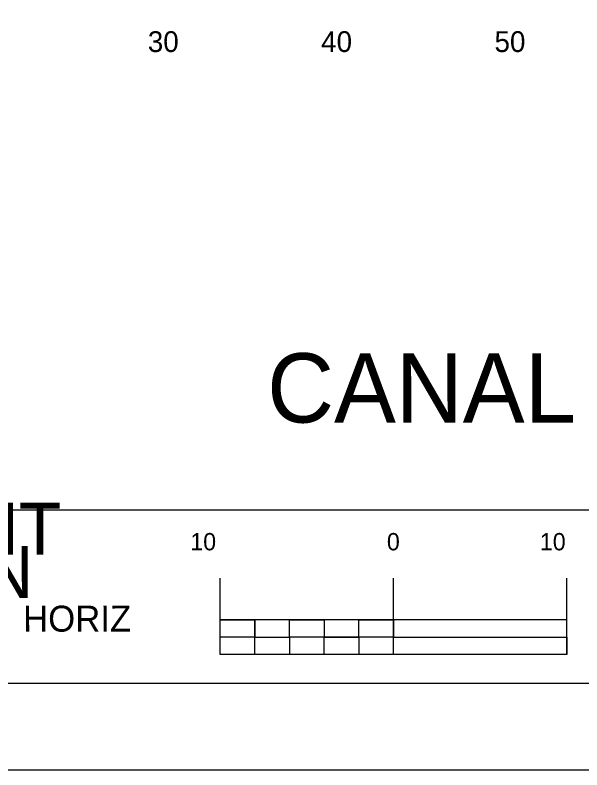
# Model space of a CAD drawing. Extents: x 2193008 to 2198143, y 1236112 to 1237864.
# Drawn here: x 2196125.95 to 2196158.65, y 1237118.04 to 1237161.58 of the extents above; entities that cross this region are included whole.
import ezdxf

# ---------------------------------------------------------------- set-up
doc = ezdxf.new("R2010")
doc.units = 0
for name, color, linetype in [('ANNO-SYMB', 7, 'Continuous'), ('ANNO-TXT', 7, 'Continuous'), ('Level 33', 7, 'Continuous'), ('LIMT-CSLINE', 7, 'Continuous'), ('M-ROADS', 7, 'Continuous'), ('SHT-BNDRY', 7, 'Continuous')]:
    doc.layers.add(name, color=color, linetype=linetype)

msp = doc.modelspace()

# ---------------------------------------------------------------- linework, layer by layer
msp.add_lwpolyline([(2195914.707, 1237133.046), (2196214.707, 1237133.046), (2196214.707, 1237323.046), (2195914.707, 1237323.046)], close=True)
at = {"layer": 'ANNO-SYMB'}
for p, q in [((2196137.774, 1237124.7), (2196137.774, 1237129.1)), ((2196147.774, 1237124.7), (2196147.774, 1237129.1)), ((2196147.774, 1237124.7), (2196147.774, 1237129.1)), ((2196147.774, 1237124.7), (2196147.774, 1237129.1)), ((2196157.774, 1237124.7), (2196157.774, 1237129.1)), ((2196157.774, 1237126.7), (2196137.774, 1237126.7)), ((2196139.774, 1237125.7), (2196139.774, 1237126.7)), ((2196139.774, 1237125.7), (2196139.774, 1237126.7)), ((2196147.774, 1237125.7), (2196147.774, 1237126.7)), ((2196147.774, 1237125.7), (2196147.774, 1237126.7)), ((2196147.774, 1237125.7), (2196147.774, 1237126.7)), ((2196147.774, 1237125.7), (2196143.774, 1237125.7)), ((2196157.774, 1237124.7), (2196157.774, 1237125.7)), ((2196157.774, 1237124.7), (2196157.774, 1237125.7)), ((2196157.774, 1237124.7), (2196157.774, 1237125.7)), ((2196157.774, 1237124.7), (2196137.774, 1237124.7))]:
    msp.add_line(p, q, dxfattribs=at)
for points in [[(2196137.774, 1237126.7), (2196139.774, 1237126.7), (2196139.774, 1237125.7), (2196137.774, 1237125.7)], [(2196141.774, 1237126.7), (2196143.774, 1237126.7), (2196143.774, 1237125.7), (2196141.774, 1237125.7)], [(2196145.774, 1237126.7), (2196147.774, 1237126.7), (2196147.774, 1237125.7), (2196145.774, 1237125.7)], [(2196139.774, 1237125.7), (2196141.774, 1237125.7), (2196141.774, 1237124.7), (2196139.774, 1237124.7)], [(2196143.774, 1237125.7), (2196145.774, 1237125.7), (2196145.774, 1237124.7), (2196143.774, 1237124.7)], [(2196147.774, 1237125.7), (2196157.774, 1237125.7), (2196157.774, 1237124.7), (2196147.774, 1237124.7)]]:
    msp.add_lwpolyline(points, close=True, dxfattribs=at)
at = {"layer": 'M-ROADS'}
msp.add_lwpolyline([(2195889.71, 1237118.036), (2196229.71, 1237118.036), (2196229.71, 1237338.036), (2195889.71, 1237338.036)], close=True, dxfattribs=at)
at = {"layer": 'SHT-BNDRY'}
msp.add_lwpolyline([(2195902.21, 1237123.036), (2196224.71, 1237123.036), (2196224.71, 1237333.036), (2195902.21, 1237333.036)], close=True, dxfattribs=at)

# ---------------------------------------------------------------- texts
at = {"layer": 'ANNO-SYMB'}
for s, height, p in [(' 10', 0.9991, (2196135.689, 1237130.7)), ('0', 1, (2196147.4, 1237130.7)), ('0', 1, (2196147.4, 1237130.7)), ('0', 1, (2196147.4, 1237130.7)), (' 10', 0.9991, (2196155.855, 1237130.7)), ('HORIZ', 1.4994, (2196126.412, 1237126.008))]:
    msp.add_text(s, height=height, rotation=0.0572, dxfattribs=at).set_placement(p)
at = {"layer": 'ANNO-TXT'}
for s, p in [('ALABAMA DEPARTMENT', (2196080.908, 1237130.446)), ('OF TRANSPORTATION', (2196083.319, 1237127.946))]:
    msp.add_text(s, height=3, rotation=360, dxfattribs=at).set_placement(p)
at = {"layer": 'Level 33'}
msp.add_text('CANAL ST', height=3.9977, rotation=360, dxfattribs=at).set_placement((2196140.491, 1237138.073))
at = {"layer": 'LIMT-CSLINE'}
for s, p in [('30', (2196133.606, 1237159.446)), ('40', (2196143.606, 1237159.446)), ('50', (2196153.606, 1237159.446))]:
    msp.add_text(s, height=1.2, dxfattribs=at).set_placement(p)

doc.saveas('drawing.dxf')
